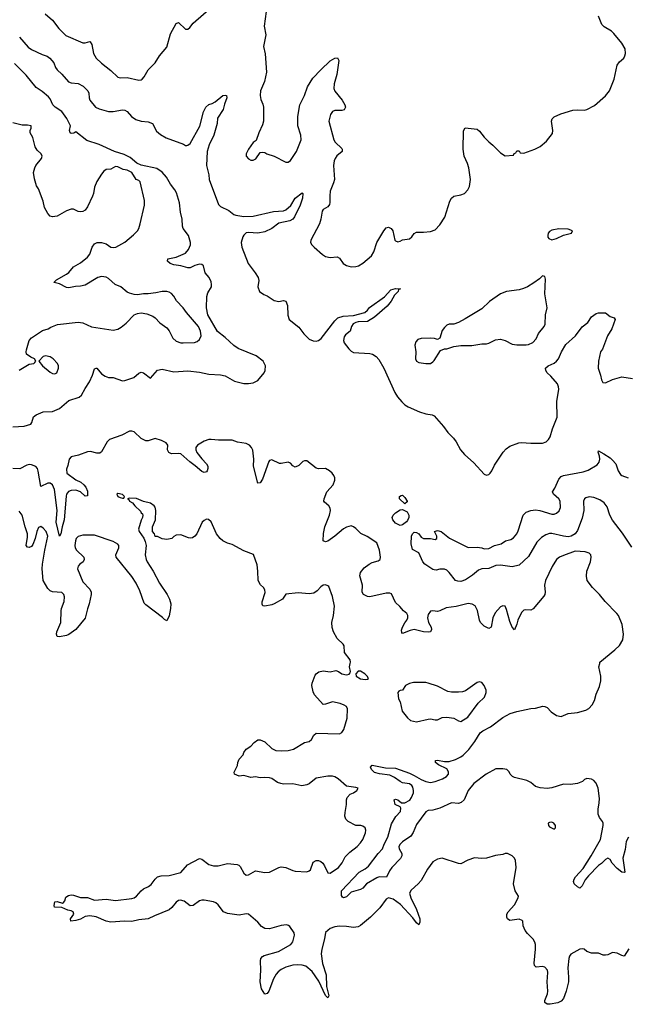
# Model space of a CAD drawing. Header units: inches. Extents: x 2293880 to 2522759, y 823965 to 1006879.
# Tile 284 of 325: x 2474130 to 2479328, y 867076 to 875520. Entities that reach past the tile are written whole.
import ezdxf

# ---------------------------------------------------------------- set-up
doc = ezdxf.new("R2010")
doc.units = ezdxf.units.IN
doc.header["$MEASUREMENT"] = 0
doc.layers.add('C4876', color=7, linetype='Continuous')
doc.layers.add('C4877', color=7, linetype='Continuous')

msp = doc.modelspace()

# ---------------------------------------------------------------- linework, layer by layer
at = {"layer": 'C4876', "color": 5}
for points, elevation in [([(2479348.8, 867551.2), (2479310, 867489.3), (2479290, 867494), (2479250, 867514), (2479210, 867522), (2479170, 867502), (2479150, 867497.2), (2479130, 867499), (2479090, 867515.3), (2479030, 867514), (2478989.3, 867529.3), (2478966, 867550), (2478952.9, 867552.9), (2478930, 867549), (2478854.1, 867505.9), (2478842, 867490), (2478834.6, 867470), (2478828.3, 867390), (2478834.5, 867310), (2478832.7, 867270), (2478812.3, 867190), (2478790, 867127), (2478770, 867104.7), (2478740.7, 867090), (2478676.3, 867076.3), (2478650, 867076.9), (2478631.7, 867091.7), (2478631.4, 867110), (2478653.8, 867166.2), (2478656.8, 867190), (2478650.7, 867270), (2478656.2, 867350), (2478652.7, 867370), (2478630, 867395.4), (2478610, 867399.7), (2478555.1, 867395.1), (2478542.9, 867410), (2478539.7, 867430), (2478551.5, 867550), (2478549.8, 867590), (2478543.9, 867610), (2478530, 867634.7), (2478482.6, 867682.6), (2478462.6, 867710), (2478445.1, 867750), (2478440.7, 867790), (2478436.4, 867796.4), (2478410, 867806.3), (2478330, 867796.2), (2478310, 867809.3), (2478303.5, 867823.5), (2478304.4, 867850), (2478316, 867870), (2478369.8, 867930), (2478402.4, 867990), (2478403.2, 868003.2), (2478377, 868050), (2478362, 868110), (2478385.1, 868250), (2478379.3, 868310), (2478369.5, 868329.5), (2478349.5, 868349.5), (2478310, 868369.3), (2478290, 868369.3), (2478270, 868362), (2478206.6, 868353.4), (2478130, 868329.6), (2478090, 868327), (2478028.1, 868331.9), (2477970, 868312), (2477910, 868282), (2477890, 868284.4), (2477750, 868329.7), (2477710, 868322), (2477670, 868297.6), (2477623.4, 868236.6), (2477570, 868139.3), (2477544.9, 868110), (2477483.6, 868056.4), (2477470.3, 868030), (2477481.8, 867990), (2477530.7, 867890.7), (2477560.2, 867810), (2477560.3, 867779.7), (2477550, 867758), (2477530, 867775.6), (2477498.7, 867818.7), (2477393, 867933), (2477330, 867979), (2477291.9, 867988.1), (2477270, 867978.4), (2477215.4, 867904.6), (2477137.4, 867822.6), (2477050, 867751.1), (2477030, 867740.4), (2476990, 867735.1), (2476930, 867744.2), (2476870, 867745.6), (2476830, 867740.5), (2476790, 867727.6), (2476749.3, 867690.7), (2476742, 867638), (2476718.2, 867550), (2476712.9, 867510), (2476725.5, 867425.5), (2476755.6, 867330), (2476758.4, 867230), (2476779.5, 867150), (2476770, 867132.7), (2476750, 867152), (2476693.7, 867273.7), (2476636.5, 867356.5), (2476582.5, 867402.5), (2476550, 867412.4), (2476510, 867414.8), (2476470, 867411.7), (2476410, 867393.5), (2476370, 867375.3), (2476344.4, 867355.6), (2476326.4, 867333.6), (2476305.5, 867294.5), (2476264.2, 867190), (2476250, 867169.6), (2476230, 867162), (2476203.1, 867210), (2476189.8, 867269.8), (2476196.8, 867370), (2476192.9, 867450), (2476197.2, 867470), (2476210, 867487), (2476224.1, 867495.9), (2476347, 867530), (2476452.2, 867587.8), (2476470, 867611), (2476485.1, 867670), (2476481.6, 867690), (2476444.2, 867744.2), (2476433.2, 867753.2), (2476417.4, 867757.4), (2476370, 867752.2), (2476270, 867723.2), (2476230, 867726), (2476203.4, 867743.4), (2476170, 867780.4), (2476090, 867849.3), (2476070, 867851), (2476010, 867840.9), (2475910, 867853.8), (2475877.7, 867870), (2475829.7, 867930), (2475810, 867947.4), (2475790, 867955.2), (2475710, 867970.5), (2475689.6, 867970.4), (2475670, 867964.5), (2475615.9, 867924.1), (2475590, 867920.5), (2475540.5, 867960.5), (2475506.8, 867970), (2475490, 867965.8), (2475470, 867952.8), (2475432.7, 867907.3), (2475410, 867887.3), (2475284.2, 867835.8), (2475232, 867808), (2475150, 867800.7), (2475090, 867785), (2475029.3, 867790.7), (2474910, 867779.4), (2474870, 867790.7), (2474786.1, 867826.1), (2474730, 867834.5), (2474690, 867828.5), (2474650, 867806.2), (2474610, 867794), (2474568.7, 867790), (2474565.2, 867810), (2474594.5, 867850), (2474588.7, 867870), (2474570, 867879.3), (2474543.2, 867883.2), (2474490, 867906), (2474429.1, 867909.1), (2474424.7, 867924.7), (2474430, 867954), (2474450, 867958), (2474495.3, 867944.7), (2474506, 867950), (2474516.4, 867963.6), (2474525.6, 867994.4), (2474549.3, 868010.7), (2474570, 868014.8), (2474590, 868013.4), (2474650, 867992.4), (2474710, 867991.7), (2474770.3, 867970.3), (2474870, 867978), (2474950, 867966.5), (2475090, 867982.6), (2475110.5, 867989.5), (2475130, 868002.8), (2475169.7, 868050), (2475190, 868066.3), (2475233.4, 868086.6), (2475256.5, 868103.5), (2475290, 868150.4), (2475310, 868168.7), (2475343, 868177), (2475410, 868180.7), (2475510, 868206.9), (2475568.7, 868271.3), (2475670, 868326), (2475690, 868320.3), (2475750, 868275.4), (2475790, 868263), (2475830, 868263.7), (2475910, 868282.7), (2475994.7, 868274.7), (2476009.1, 868269.1), (2476018.9, 868258.9), (2476050, 868200.4), (2476070, 868184.6), (2476090, 868186), (2476150, 868219.6), (2476230, 868205.7), (2476270, 868210.3), (2476349.8, 868250.2), (2476370, 868256), (2476410, 868250.3), (2476470, 868223.1), (2476490, 868218.9), (2476590, 868213), (2476610, 868220.5), (2476620.9, 868230), (2476645.7, 868294.3), (2476670, 868308.5), (2476690, 868308.8), (2476710, 868301.3), (2476726.9, 868286.9), (2476743, 868263), (2476770, 868203), (2476790, 868200.5), (2476862, 868250), (2476894, 868290), (2476919.5, 868340.5), (2476959.5, 868380.5), (2477022, 868430), (2477050, 868462), (2477069.7, 868490.3), (2477093.7, 868546.3), (2477096.8, 868570), (2477089.7, 868590), (2477070, 868604.8), (2477052.7, 868610), (2477010, 868610.4), (2476945.2, 868645.1), (2476925.4, 868665.3), (2476917.1, 868690), (2476918.1, 868721.9), (2476929.9, 868789.9), (2476929.2, 868830), (2476936.3, 868850), (2476962.2, 868877.8), (2476990.7, 868890), (2477018.5, 868910), (2477029.2, 868930), (2477010, 868936.4), (2476930, 868945.6), (2476858.4, 869010), (2476830, 869026), (2476810, 869031.6), (2476770, 869032.8), (2476670, 869016.9), (2476610, 868968.3), (2476590, 868958.3), (2476548.6, 868948.6), (2476470, 868966), (2476390, 868964.8), (2476368.4, 868968.4), (2476339.3, 868979.3), (2476290, 869011.5), (2476270, 869017), (2476230, 869021.2), (2476190, 869019), (2476150, 869028), (2476110, 869022), (2476050, 869039), (2476010, 869034), (2475970, 869049), (2475966.8, 869066.8), (2475995.8, 869124.2), (2475999.1, 869150), (2476010, 869178.4), (2476043.8, 869216.2), (2476050, 869234.8), (2476070, 869262.8), (2476110, 869291), (2476138.7, 869321.3), (2476170, 869343.8), (2476190, 869343.7), (2476230, 869327.4), (2476290, 869270.4), (2476326.3, 869253.7), (2476370, 869248.5), (2476430, 869252.2), (2476476.4, 869263.6), (2476570, 869322.4), (2476610, 869330.4), (2476630, 869347.7), (2476650, 869384), (2476670, 869401.6), (2476870, 869394.8), (2476890, 869407.3), (2476907.5, 869432.5), (2476935.1, 869530), (2476939.5, 869610), (2476930, 869629), (2476910, 869642), (2476874.9, 869654.9), (2476810.5, 869669.5), (2476750, 869649), (2476730, 869648), (2476655.1, 869730), (2476645.4, 869754.6), (2476634, 869810), (2476635.1, 869830), (2476662, 869898), (2476669.5, 869910.5), (2476694, 869926), (2476730, 869936.3), (2476790, 869928), (2476838, 869938), (2476862, 869930), (2476890.9, 869910.9), (2476930, 869901), (2476953.6, 869906.4), (2476962, 869918), (2476964, 869930), (2476957.2, 869970), (2476962.3, 870000)], 80), ([(2479346, 868510), (2479327.3, 868472.7), (2479317.5, 868402.5), (2479299.1, 868330), (2479314.8, 868210), (2479310, 868206), (2479290, 868209.7), (2479250, 868239.7), (2479206.5, 868286.5), (2479190, 868319.5), (2479170, 868330.9), (2479150, 868317.4), (2479116.7, 868283.3), (2479090, 868265.4), (2479003.4, 868176.7), (2478976.7, 868143.3), (2478950, 868092.7), (2478930, 868073.2), (2478910, 868082.7), (2478881.2, 868110), (2478877, 868130), (2478883, 868150), (2478893.7, 868170), (2478959.8, 868240.2), (2479028.4, 868350), (2479106.9, 868490), (2479129.3, 868610), (2479129.3, 868630), (2479124.1, 868644.1), (2479098.3, 868678.3), (2479088.1, 868708.1), (2479086, 868750), (2479096.9, 868803.1), (2479097.4, 868842.6), (2479087.1, 868930), (2479070, 868973.6), (2479050, 868996.9), (2479030, 869007.6), (2478990, 869012.3), (2478970, 869004), (2478952.7, 868987.3), (2478909.3, 868969.3), (2478850, 868961.2), (2478790, 868965.2), (2478690, 868931.6), (2478650, 868927.8), (2478590, 868931.5), (2478550, 868945.1), (2478510, 868977.6), (2478475.8, 868995.8), (2478370, 869021.3), (2478352.7, 869030), (2478332.7, 869050), (2478325.2, 869070), (2478304, 869090), (2478270, 869096.4), (2478210, 869094.8), (2478127.1, 869050), (2478023.2, 868970), (2477974, 868910), (2477938, 868830), (2477912.5, 868807.5), (2477890, 868799.6), (2477830, 868803.5), (2477730, 868757.5), (2477670, 868741.7), (2477630, 868739.1), (2477610, 868726.6), (2477530, 868618.9), (2477501.1, 868550), (2477482.1, 868517.9), (2477411.7, 868470), (2477390, 868449.6), (2477379.7, 868430), (2477381.8, 868410), (2477404.4, 868370), (2477405.2, 868350), (2477393.2, 868326.8), (2477318.5, 868250), (2477298.7, 868221.3), (2477272.7, 868167.3), (2477211.3, 868168.7), (2477190, 868161.1), (2477102.6, 868110), (2477070, 868071.5), (2477050, 868061.6), (2476970, 868039.3), (2476930, 867997.2), (2476906, 867990), (2476895.3, 867995.3), (2476888.7, 868010), (2476888.7, 868050), (2477039.7, 868210), (2477090, 868239.1), (2477118.1, 868261.9), (2477202, 868370), (2477240.2, 868410), (2477254.6, 868450), (2477284.7, 868510), (2477317.1, 868622.9), (2477352.7, 868687.3), (2477394.3, 868730), (2477396.9, 868756.9), (2477390, 868769), (2477348.8, 868788.9), (2477338, 868830), (2477350, 868834.8), (2477369.3, 868830.7), (2477403, 868803), (2477430, 868802.6), (2477471.9, 868828.1), (2477487.3, 868850), (2477503.9, 868890), (2477505.2, 868910), (2477497.6, 868937.6), (2477490, 868952.4), (2477470, 868967.7), (2477410, 868976.7), (2477390, 868986), (2477342.2, 869022.2), (2477301, 869041), (2477212.9, 869052.9), (2477170, 869063.6), (2477144.2, 869090), (2477137, 869110), (2477150, 869127.3), (2477264.7, 869104.7), (2477350, 869102), (2477470, 869057.9), (2477510, 869039.8), (2477570, 869003), (2477610, 868986.3), (2477650, 868979.2), (2477690, 868986.3), (2477753.5, 869010), (2477787.8, 869030), (2477803.4, 869050), (2477805, 869070), (2477790, 869096.8), (2477719.2, 869130), (2477694.7, 869150), (2477692.7, 869167.3), (2477709.2, 869170.8), (2477770, 869158), (2477810, 869159.2), (2477864.9, 869175.1), (2477910, 869199), (2477930, 869213.1), (2477978, 869262), (2478030.7, 869330), (2478076.9, 869403.1), (2478099.4, 869420.6), (2478163.7, 869456.3), (2478270, 869537.1), (2478334, 869570), (2478390, 869588.2), (2478510, 869612.4), (2478550, 869616.4), (2478612, 869632), (2478630.3, 869630.3), (2478650, 869620.7), (2478685.5, 869585.5), (2478730, 869553), (2478770, 869544.4), (2478830, 869570.4), (2478910, 869578), (2478982.6, 869597.4), (2479008.5, 869611.6), (2479036, 869644), (2479057.2, 869682.8), (2479070, 869736), (2479097.8, 869802.2), (2479111.3, 869850), (2479111.3, 869890), (2479093.6, 869970), (2479100.6, 870000)], 60)]:
    msp.add_lwpolyline(points, dxfattribs=dict(at, elevation=elevation))
at = {"layer": 'C4876', "color": 5, "elevation": 80}
for points in [[(2477030, 869934), (2477011.3, 869910), (2477012, 869890), (2477050, 869866.8), (2477090, 869861), (2477110, 869864.7), (2477118, 869870), (2477108, 869890), (2477088, 869910), (2477050, 869933.2)], [(2478070, 869840.7), (2478050, 869836.9), (2477950, 869764.5), (2477925.5, 869754.5), (2477890, 869752.6), (2477830, 869754), (2477799.4, 869759.4), (2477710, 869803.6), (2477630, 869831.1), (2477610, 869835.1), (2477505.1, 869834.9), (2477471.7, 869828.3), (2477436, 869810), (2477411, 869770), (2477390, 869768.7), (2477378, 869762), (2477371.3, 869750), (2477376.8, 869696.8), (2477390.5, 869670), (2477407.7, 869590), (2477452.1, 869532.1), (2477478.8, 869510), (2477530, 869497.6), (2477630, 869522.4), (2477650, 869524.4), (2477690, 869515.5), (2477710, 869516.3), (2477750, 869536.3), (2477790, 869538.8), (2477850, 869530.8), (2477890, 869506), (2477910, 869501), (2477970, 869539.3), (2478060.3, 869659.7), (2478113.3, 869710), (2478128.3, 869750), (2478126.6, 869770), (2478110, 869809.2), (2478090, 869835.1)], [(2478690, 868637.2), (2478670, 868636), (2478658, 868630), (2478661, 868610), (2478670, 868598), (2478710, 868578), (2478722, 868590), (2478722, 868610), (2478708, 868630)]]:
    msp.add_lwpolyline(points, close=True, dxfattribs=at)
at = {"layer": 'C4877', "color": 5}
for points, elevation in [([(2474348.4, 875570), (2474410, 875516.9), (2474464.8, 875444.8), (2474524.6, 875384.6), (2474670, 875322.4), (2474690, 875321.5), (2474730, 875332.7), (2474734.8, 875330), (2474747.2, 875307.2), (2474762.6, 875230), (2474786.4, 875190), (2474830, 875146), (2474910, 875084.4), (2474970, 875026), (2474990, 875021.3), (2475050, 875023), (2475150, 875000.3), (2475170, 875003.7), (2475179.5, 875010), (2475197.6, 875030), (2475229.6, 875090), (2475291.1, 875148.9), (2475326.6, 875210), (2475390, 875284), (2475420.9, 875399.1), (2475470, 875486), (2475490, 875496), (2475550, 875438.8), (2475570, 875438.8), (2475587.2, 875452.8), (2475616, 875490), (2475770, 875624.9)], 80), ([(2476242.2, 875590), (2476225.1, 875465.1), (2476239.3, 875390), (2476220.3, 875290), (2476234.2, 875225.8), (2476245.3, 875070), (2476228.1, 874990), (2476194.9, 874910), (2476192, 874870), (2476195.8, 874835.8), (2476214.7, 874794.7), (2476220.4, 874770), (2476218, 874650), (2476210, 874619), (2476178.8, 874550), (2476156, 874484), (2476130, 874466), (2476090, 874408.7), (2476070.8, 874370), (2476070.8, 874350), (2476090, 874326.8), (2476110, 874314.8), (2476130, 874314.8), (2476154.8, 874325.2), (2476190, 874382), (2476210, 874384.7), (2476230, 874381), (2476248.3, 874368.3), (2476310, 874348.2), (2476410, 874298), (2476430, 874298), (2476450, 874311), (2476502.6, 874390), (2476541.2, 874490), (2476539.8, 874530), (2476512.3, 874610), (2476514.5, 874690), (2476529.9, 874790.1), (2476571.6, 874868.3), (2476597, 874943), (2476640.9, 875019.1), (2476709.9, 875090.1), (2476790, 875165.5), (2476830, 875188.5), (2476853.2, 875193.2), (2476865.5, 875170), (2476848, 875050), (2476825.6, 874970), (2476821.2, 874930), (2476830, 874907), (2476893.4, 874830), (2476915.6, 874790), (2476921.3, 874770), (2476910, 874746), (2476890, 874741.1), (2476830, 874741.5), (2476810, 874732.4), (2476792.9, 874707.2), (2476779.7, 874650), (2476821.8, 874490), (2476833.1, 874470), (2476890, 874416.3), (2476894.4, 874410), (2476892.2, 874390), (2476848.8, 874351.1), (2476832.2, 874330), (2476823.5, 874310), (2476819, 874270), (2476827.1, 874150), (2476820, 874120), (2476790.2, 874049.8), (2476786.3, 874010), (2476788.3, 873951.7), (2476784.2, 873935.8), (2476770, 873915.4), (2476730, 873892.4), (2476721.3, 873878.7), (2476710.9, 873809.1), (2476700.2, 873770), (2476624.9, 873630), (2476623, 873610), (2476633.4, 873590), (2476653, 873570), (2476725.1, 873505.1), (2476750, 873490.3), (2476790, 873479.5), (2476850, 873484.9), (2476870, 873474.8), (2476900.7, 873430), (2476930, 873410.4), (2476970, 873400.3), (2477010, 873403.7), (2477033.2, 873410), (2477070, 873430.4), (2477145.2, 873494.8), (2477164.5, 873530), (2477191.7, 873610), (2477250, 873710.4), (2477270, 873734), (2477290, 873741.3), (2477312.7, 873730), (2477327.8, 873707.8), (2477345.7, 873630), (2477350, 873623), (2477370, 873614.9), (2477390, 873619.1), (2477411.2, 873631.1), (2477470, 873641), (2477490, 873658), (2477510, 873686), (2477530, 873697.3), (2477590, 873696.3), (2477650, 873703), (2477690, 873718.8), (2477730, 873761), (2477773.1, 873826.9), (2477815.6, 873964.4), (2477829.6, 873990.4), (2477850, 874004.9), (2477910, 874017.3), (2477942, 874030), (2477970, 874061), (2477983.7, 874090), (2477992, 874150), (2477978, 874250), (2477967.2, 874287.2), (2477939.3, 874350), (2477929.4, 874410), (2477933.2, 874566.8), (2477948.7, 874591.3), (2478050, 874582), (2478070, 874564.7), (2478110, 874511.3), (2478150, 874471), (2478184.5, 874444.5), (2478250, 874378), (2478290, 874352), (2478362, 874358), (2478367.3, 874372.7), (2478382, 874378), (2478390, 874394), (2478410, 874394), (2478418, 874378), (2478450, 874374), (2478546, 874410), (2478589.1, 874430.9), (2478643.2, 874476.8), (2478696.6, 874543.4), (2478699.5, 874570), (2478686, 874650), (2478694, 874670), (2478710, 874686), (2478766.8, 874713.2), (2478870, 874744), (2478910, 874747.7), (2478970, 874742.4), (2478991.2, 874748.9), (2479056.6, 874783.4), (2479150, 874867.3), (2479184.5, 874910), (2479225.1, 875010), (2479249.6, 875130), (2479270, 875159.1), (2479306, 875190), (2479317, 875210), (2479322.9, 875230), (2479318, 875270), (2479290, 875319.6), (2479222.2, 875402.2), (2479201.4, 875421.4), (2479137.4, 875457.4), (2479119.4, 875479.4), (2479089.6, 875550)], 80), ([(2474128.5, 875368.5), (2474203.6, 875283.6), (2474230, 875264.6), (2474321.3, 875221.3), (2474366.5, 875206.5), (2474388, 875190), (2474421.6, 875150), (2474437.1, 875110), (2474450.4, 875090), (2474490, 875053.4), (2474546.6, 874986.6), (2474570, 874979), (2474630, 874972.2), (2474674.9, 874950), (2474713, 874910), (2474721.6, 874890), (2474724.4, 874850), (2474730.4, 874830), (2474780.4, 874770), (2474810, 874754.3), (2474890, 874732.2), (2474930, 874732.2), (2475010, 874746), (2475030, 874743.8), (2475050, 874733), (2475089.3, 874689.3), (2475124.2, 874664.2), (2475170, 874648.2), (2475230, 874642.6), (2475266.8, 874630), (2475303.4, 874563.4), (2475335.6, 874535.6), (2475385.1, 874505.1), (2475532.5, 874452.5), (2475550, 874441), (2475562, 874442), (2475570, 874442.8), (2475590, 874457.3), (2475672.6, 874607.4), (2475703.7, 874730), (2475724.5, 874770), (2475750, 874791.1), (2475779, 874801), (2475804.2, 874815.8), (2475870, 874870.5), (2475890, 874873.4), (2475902, 874870), (2475906, 874850), (2475884.6, 874795.4), (2475874.7, 874750), (2475824.7, 874675.3), (2475822.2, 874630), (2475794.1, 874530), (2475754.3, 874445.7), (2475736.1, 874390), (2475731.9, 874270), (2475750.2, 874190.2), (2475753.4, 874150), (2475833.8, 873933.8), (2475850, 873917.1), (2475923.4, 873883.4), (2475966, 873850), (2475982.6, 873842.6), (2476050, 873832.2), (2476130, 873834.2), (2476305.2, 873874.8), (2476390, 873879.7), (2476410, 873887.8), (2476454.6, 873925.4), (2476490, 873990.2), (2476550, 874035.5), (2476556.3, 874030), (2476552.2, 873990), (2476533.8, 873930), (2476484.9, 873830), (2476470, 873809.7), (2476444.1, 873795.9), (2476350, 873774.6), (2476290, 873729.8), (2476230, 873701.5), (2476170, 873689.3), (2476090, 873693.9), (2476070, 873691.1), (2476050, 873671.8), (2476042.9, 873657.1), (2476029, 873610), (2476032.1, 873570), (2476089, 873429), (2476148.7, 873350), (2476172.7, 873310), (2476178, 873282), (2476171, 873230), (2476186, 873190), (2476222.5, 873162.5), (2476250, 873150.8), (2476310.7, 873110.7), (2476350, 873104), (2476390, 873110.6), (2476410, 873106), (2476423.7, 873070), (2476426.4, 872986.4), (2476439.3, 872950), (2476523.4, 872883.4), (2476565.1, 872825.1), (2476610, 872780.7), (2476645.2, 872765.2), (2476670, 872762), (2476690, 872767.7), (2476714.3, 872785.7), (2476830, 872937.6), (2476857.5, 872962.5), (2476902.7, 872977.3), (2476990, 872983.5), (2477087, 873010), (2477110, 873028.9), (2477128.2, 873051.8), (2477255.6, 873144.4), (2477310, 873202), (2477350, 873213.1), (2477392.7, 873212.7), (2477375.3, 873204.7), (2477373, 873190), (2477341.6, 873158.4), (2477313, 873107), (2477278, 873062), (2477169.1, 872970), (2477110, 872931.9), (2477030, 872927.8), (2477010, 872923.2), (2476988.6, 872911.4), (2476972.1, 872890), (2476961.1, 872850), (2476922.9, 872817.1), (2476910, 872799.7), (2476904.6, 872770), (2476911.1, 872750), (2476950, 872698.3), (2476970, 872677.4), (2476990, 872665.7), (2477130, 872656.9), (2477154, 872650), (2477185.5, 872630), (2477206.4, 872606.4), (2477250, 872532.7), (2477343.9, 872323.9), (2477366.9, 872286.9), (2477403.4, 872243.4), (2477430, 872216.5), (2477459, 872199), (2477557.5, 872157.5), (2477610, 872140.8), (2477666, 872130), (2477681.7, 872121.7), (2477763.1, 872030), (2477799.6, 871979.6), (2477848, 871930), (2477870, 871900.7), (2477908.7, 871830), (2477941.1, 871790), (2478020.5, 871720.5), (2478110, 871623.8), (2478130, 871614.9), (2478150, 871619.3), (2478160.7, 871630), (2478175.8, 871650), (2478199.8, 871700.2), (2478273.3, 871810), (2478299.3, 871840.7), (2478330, 871863.6), (2478408.8, 871891.2), (2478430, 871894), (2478510, 871887.6), (2478610, 871887.2), (2478640.7, 871899.3), (2478661.6, 871918.4), (2478676.6, 871943.4), (2478696.5, 872010), (2478735.8, 872110), (2478734.4, 872245.6), (2478748.9, 872350), (2478747.8, 872370), (2478737.9, 872397.9), (2478683.1, 872463.1), (2478649.5, 872490), (2478639.3, 872510), (2478637.2, 872530), (2478659, 872550), (2478710, 872574.9), (2478730, 872590.5), (2478747.2, 872612.8), (2478773, 872670), (2478810, 872734.9), (2478892.6, 872807.4), (2478950, 872886.8), (2478997.5, 872922.5), (2479030, 872971.3), (2479070, 873001), (2479090, 873006.8), (2479150, 873006), (2479190, 872974), (2479224, 872964), (2479232.4, 872950), (2479203.7, 872870), (2479168.4, 872810), (2479124.4, 872695.6), (2479108, 872670), (2479088.8, 872591.2), (2479088.2, 872530), (2479108, 872470), (2479114.8, 872430), (2479128, 872408), (2479150, 872406.8), (2479210, 872434.8), (2479290, 872456.3), (2479382.8, 872442.8)], 60), ([(2474070, 872027.3), (2474166.9, 872033.1), (2474224, 872050), (2474233.3, 872066.7), (2474246.9, 872113.1), (2474270, 872130.7), (2474330, 872158), (2474410, 872160.5), (2474470, 872186.7), (2474550, 872254.5), (2474638.3, 872281.7), (2474659.2, 872300.8), (2474690, 872357.4), (2474727.2, 872412.8), (2474753, 872470), (2474770, 872524.7), (2474786, 872530), (2474790.3, 872530.3), (2474830, 872484), (2474861.7, 872461.7), (2474890, 872452.7), (2474930, 872450.4), (2475010, 872423.1), (2475030, 872424.9), (2475108.6, 872451.5), (2475150, 872488.2), (2475170, 872496.4), (2475190, 872490.5), (2475250, 872446), (2475310, 872514.8), (2475350, 872522), (2475450, 872499.5), (2475571.4, 872508.6), (2475670, 872497.3), (2475750, 872478.9), (2475850, 872474), (2475890, 872464.9), (2475970, 872419.6), (2476050, 872399), (2476090, 872399.1), (2476130, 872406), (2476170, 872424.7), (2476224.6, 872490), (2476234.4, 872510), (2476235.4, 872550), (2476215.2, 872590), (2476156.5, 872636.5), (2476001.2, 872701.2), (2475964.5, 872724.5), (2475890, 872793.7), (2475825.5, 872845.5), (2475741.3, 872990), (2475729.9, 873049.9), (2475733.6, 873146.4), (2475742.7, 873177.3), (2475772.5, 873230), (2475774.4, 873250), (2475770, 873272.7), (2475752.4, 873310), (2475720.7, 873350), (2475705.2, 873410), (2475690, 873420.9), (2475670, 873422.4), (2475630, 873412), (2475590, 873392.1), (2475570, 873390.9), (2475510, 873409.8), (2475450, 873418), (2475419.6, 873430), (2475397, 873450), (2475399, 873470), (2475470, 873483.5), (2475550, 873516.5), (2475577.6, 873550), (2475592.8, 873590), (2475594.7, 873610), (2475576, 873670), (2475529.8, 873730), (2475524.6, 873750), (2475523.2, 873810), (2475507.3, 873870), (2475499.9, 873950), (2475474.1, 874034.1), (2475460.1, 874060.1), (2475421.8, 874110), (2475388.1, 874170), (2475350.9, 874210.9), (2475304.2, 874244.2), (2475170, 874271.6), (2475134, 874290), (2475076.5, 874336.5), (2475024.4, 874364.4), (2474943.1, 874390), (2474810.4, 874450.4), (2474703.8, 874483.7), (2474610, 874559), (2474593.3, 874546.7), (2474570, 874542.9), (2474562.9, 874550), (2474556.9, 874570), (2474565.4, 874610), (2474533.6, 874673.6), (2474491.4, 874731.4), (2474435.1, 874770), (2474414.8, 874790), (2474390, 874840.9), (2474377.1, 874857.2), (2474322.5, 874902.5), (2474270, 874936.8), (2474184.4, 875044.4), (2474084.9, 875144.9)], 60), ([(2474126.2, 872513.8), (2474210, 872566), (2474250, 872572), (2474260.4, 872579.6), (2474268, 872590), (2474258, 872610), (2474224.7, 872624.7), (2474189.2, 872650), (2474186, 872670), (2474189.4, 872689.4), (2474211.2, 872770), (2474230, 872791.8), (2474325.2, 872854.8), (2474373.2, 872870), (2474396.3, 872883.7), (2474454.2, 872905.8), (2474630, 872926.7), (2474670, 872919.3), (2474746.4, 872886.4), (2474930, 872857), (2474970, 872867), (2474998.2, 872881.8), (2475041.4, 872918.6), (2475110, 872987.7), (2475138.6, 873001.4), (2475170, 873005.5), (2475218.4, 872998.4), (2475270, 872976.3), (2475290, 872962.8), (2475330, 872918.8), (2475390, 872876), (2475410.4, 872850.4), (2475442, 872790), (2475470, 872762), (2475510, 872748), (2475530, 872747.3), (2475629.1, 872750.9), (2475650, 872761), (2475670, 872778), (2475683.7, 872810), (2475679.7, 872850), (2475663.5, 872890), (2475558.4, 873010), (2475529.6, 873050), (2475473.3, 873110), (2475449.5, 873150), (2475430, 873172), (2475410, 873183.7), (2475390, 873189.3), (2475350.9, 873189.1), (2475296.4, 873176.4), (2475230, 873168.7), (2475190, 873168.7), (2475138.8, 873161.2), (2475110, 873164), (2475070, 873174), (2475050, 873184), (2474995.3, 873230), (2474949, 873250), (2474890, 873300.5), (2474870, 873310.8), (2474830, 873317.2), (2474800.5, 873310), (2474690, 873244.4), (2474650, 873234.5), (2474607.6, 873232.4), (2474550, 873221.3), (2474530, 873223.6), (2474470, 873255.1), (2474425.6, 873265.6), (2474424, 873270), (2474445.2, 873290), (2474530, 873336.4), (2474550, 873353), (2474590, 873399.5), (2474650, 873434.9), (2474710, 873482.4), (2474731.2, 873510), (2474750.8, 873569.2), (2474770, 873596.4), (2474792.4, 873607.6), (2474830, 873607.9), (2474870, 873597.8), (2474910, 873570.3), (2474930, 873566.5), (2474953.2, 873570), (2475030, 873612), (2475106.3, 873673.7), (2475139.6, 873710), (2475151.6, 873730), (2475163.6, 873770), (2475199.3, 873930), (2475199.3, 873970), (2475162, 874130), (2475150, 874142), (2475128, 874150), (2475091.8, 874210), (2475050, 874229.3), (2475015.9, 874235.9), (2474970, 874258), (2474950, 874261.2), (2474910, 874239), (2474870, 874234), (2474850, 874219.3), (2474830, 874196), (2474790, 874132.3), (2474770, 874084), (2474763.2, 874030), (2474754.8, 874005.2), (2474710, 873914.5), (2474690, 873886), (2474670, 873875.1), (2474650, 873871.6), (2474630, 873875.6), (2474590, 873893.6), (2474570, 873895.6), (2474530, 873879.6), (2474450, 873834), (2474410, 873829.7), (2474390, 873835.8), (2474370, 873858), (2474343.7, 873910), (2474330, 873962.7), (2474290, 874069), (2474274, 874094), (2474255.5, 874155.5), (2474249.3, 874210), (2474259.3, 874250), (2474269.4, 874270), (2474318, 874330), (2474323.7, 874350), (2474315.1, 874370), (2474280.5, 874400.5), (2474261.2, 874430), (2474242, 874510), (2474219, 874550), (2474219, 874570), (2474228.7, 874590), (2474228, 874610), (2474195.9, 874615.9), (2474150, 874615.6), (2474070, 874636.2)], 80), ([(2479100.6, 870000), (2479102.9, 870010), (2479230, 870115.3), (2479270, 870154), (2479298.5, 870201.5), (2479304.5, 870250), (2479292.9, 870332.9), (2479261, 870410), (2479248.1, 870428.1), (2479148.1, 870530), (2479099.7, 870590), (2479038.4, 870650), (2478992.3, 870710), (2478987, 870747), (2478991.4, 870790), (2479020.5, 870870), (2479027.3, 870910), (2479023.7, 870930), (2479010, 870946), (2478976.9, 870956.9), (2478890, 870961.7), (2478790, 870925.1), (2478757.3, 870910), (2478730, 870889.4), (2478692.4, 870830), (2478636.5, 870710), (2478627.4, 870670), (2478633.4, 870610), (2478630.3, 870590), (2478622.9, 870577.2), (2478530, 870466.3), (2478510, 870457.4), (2478461.2, 870458.8), (2478450, 870455.1), (2478430, 870436.2), (2478398.8, 870370), (2478390, 870335.3), (2478370, 870288.7), (2478350, 870309), (2478330, 870358), (2478302, 870462), (2478290, 870489.4), (2478270, 870494.5), (2478250, 870483.6), (2478205.6, 870434.4), (2478184.9, 870390), (2478170.2, 870309.8), (2478150, 870298), (2478110, 870318.4), (2478079.6, 870350), (2478071.4, 870370), (2478053.8, 870453.8), (2478032, 870492), (2478008.1, 870508.1), (2477972.2, 870512.2), (2477870, 870487.8), (2477785, 870475), (2477730, 870449.6), (2477710, 870445.6), (2477670, 870451.5), (2477650, 870446.6), (2477630, 870419), (2477624.2, 870390), (2477632.2, 870350), (2477656.4, 870310), (2477659.3, 870290), (2477650.3, 870269.7), (2477630, 870266.6), (2477590, 870269.7), (2477510, 870291.1), (2477477.3, 870282.7), (2477410, 870255.3), (2477404.5, 870264.5), (2477403.3, 870283.3), (2477409.5, 870309.5), (2477430, 870347.7), (2477447.6, 870370), (2477455.6, 870390), (2477456.9, 870410), (2477448, 870428), (2477419.3, 870450), (2477387.7, 870487.7), (2477350, 870522.7), (2477316.2, 870596.2), (2477302.7, 870602.7), (2477270, 870602.2), (2477130, 870569.3), (2477110, 870573.2), (2477075.3, 870590), (2477065.2, 870610), (2477067.6, 870670), (2477044.2, 870750), (2477050, 870778.8), (2477082.2, 870817.8), (2477125.1, 870850), (2477150, 870864.6), (2477200.5, 870879.5), (2477218, 870890), (2477220.5, 870910), (2477212.7, 870970), (2477190, 871034.3), (2477106.9, 871086.9), (2477053.8, 871113.8), (2477010, 871155.7), (2476990, 871170.7), (2476970, 871178.2), (2476930.7, 871169.2), (2476905.8, 871154.2), (2476830, 871089.8), (2476770, 871048.2), (2476750, 871042), (2476729.6, 871049.6), (2476734.2, 871114.2), (2476743.9, 871170), (2476786.2, 871270), (2476792.8, 871310), (2476789.8, 871329.8), (2476778.4, 871350), (2476741.2, 871381.1), (2476737.6, 871390), (2476739.7, 871410), (2476762, 871470), (2476815.4, 871530), (2476829.8, 871570), (2476829.8, 871590), (2476822.9, 871610), (2476808.8, 871630), (2476784.6, 871650), (2476750, 871669.9), (2476690, 871667.5), (2476670, 871674.4), (2476590, 871736.5), (2476570, 871736.4), (2476557.1, 871730), (2476522.3, 871697.7), (2476490, 871683.5), (2476470, 871694.7), (2476450, 871716.4), (2476430, 871725.3), (2476370, 871713.5), (2476355.2, 871715.2), (2476290, 871746.3), (2476270, 871738.7), (2476263.6, 871730), (2476210, 871580.7), (2476190, 871547), (2476170, 871545.2), (2476133.3, 871690), (2476136.7, 871750), (2476128.1, 871828.1), (2476117.5, 871850), (2476099.8, 871870), (2476070, 871884.1), (2475997.3, 871897.3), (2475950, 871914.1), (2475834.2, 871914.2), (2475770, 871920.2), (2475750, 871919.1), (2475710, 871904.2), (2475654, 871870), (2475639.1, 871850), (2475639.2, 871830), (2475649, 871809), (2475690, 871754), (2475731.9, 871710), (2475741.7, 871690), (2475743.1, 871670), (2475735.3, 871650), (2475730, 871643.6), (2475710, 871636.4), (2475690, 871644.2), (2475634.7, 871694.7), (2475587.9, 871727.9), (2475510, 871795.4), (2475490, 871801), (2475430, 871796.1), (2475406.9, 871806.9), (2475396.8, 871830), (2475399.1, 871870), (2475386.2, 871890), (2475344.2, 871910), (2475290, 871928.2), (2475232.2, 871907.8), (2475210, 871907.8), (2475170, 871929.6), (2475110, 871984), (2475090, 871990.5), (2475070, 871989.8), (2475003.7, 871956.3), (2474900, 871920), (2474880.2, 871899.8), (2474830, 871813.2), (2474816.4, 871803.6), (2474790, 871803.7), (2474736.1, 871816.1), (2474710, 871813.5), (2474634.3, 871785.7), (2474570.6, 871770), (2474552.4, 871750), (2474543, 871697), (2474530, 871666), (2474533.4, 871630), (2474610, 871574.4), (2474652.6, 871552.6), (2474678.9, 871530), (2474695.5, 871510), (2474710, 871478), (2474710, 871435.3), (2474690, 871434.7), (2474651.4, 871471.4), (2474610, 871486.5), (2474570, 871482.4), (2474547.6, 871472.4), (2474538.2, 871461.8), (2474530.2, 871450), (2474527.5, 871432.5), (2474512.1, 871230), (2474492.5, 871170), (2474481.3, 871110), (2474470, 871089.6), (2474441.3, 871210), (2474449.9, 871310.1), (2474428.8, 871490), (2474410, 871529.8), (2474390, 871545.5), (2474370, 871546.2), (2474310, 871516), (2474287.8, 871647.8), (2474281.5, 871670), (2474268.3, 871688.3), (2474230, 871702.9), (2474210, 871704.8), (2474190, 871700.3), (2474130, 871669.1), (2474070, 871670.8)], 60), ([(2479375.9, 870995.9), (2479296, 871116), (2479210, 871227.2), (2479187.2, 871270), (2479163.6, 871343.6), (2479137.8, 871377.8), (2479101.2, 871401.2), (2479050, 871423.4), (2479010, 871428), (2478980.6, 871419.4), (2478969.4, 871410.6), (2478962, 871390), (2478963.5, 871310), (2478950, 871245.1), (2478910, 871140.5), (2478890, 871111.2), (2478857.1, 871090), (2478830, 871084.6), (2478790, 871089.8), (2478690, 871114), (2478670, 871114), (2478638.2, 871101.8), (2478601.6, 871078.4), (2478561.7, 871038.3), (2478490, 870917.6), (2478410, 870842.9), (2478350, 870827.2), (2478250, 870841.7), (2478210, 870839.7), (2478150, 870813.6), (2478090, 870809.8), (2478061.3, 870798.7), (2478010, 870756.3), (2477950, 870717), (2477910, 870702.9), (2477883.6, 870703.6), (2477864, 870710), (2477810, 870778), (2477790, 870798), (2477770, 870808), (2477731.6, 870808.4), (2477699.8, 870800.2), (2477681.2, 870801.2), (2477670, 870804), (2477602, 870850), (2477584, 870870), (2477549.1, 870949.1), (2477496.4, 870976.4), (2477485.6, 871025.6), (2477488.8, 871091.1), (2477495.3, 871110), (2477510, 871124.7), (2477530, 871121), (2477550.6, 871110.6), (2477570, 871082), (2477590, 871071.3), (2477650, 871072), (2477690, 871062), (2477706, 871070), (2477706, 871090), (2477686, 871130), (2477710, 871138.8), (2477741, 871130), (2477813.3, 871073.3), (2477973.2, 870993.2), (2478050, 870996.2), (2478090.7, 870990), (2478110, 870982.3), (2478150, 870983.6), (2478199.6, 871010), (2478255.4, 871024.6), (2478294.5, 871050), (2478337.7, 871062.3), (2478362.9, 871077.2), (2478389.9, 871110.1), (2478402.6, 871137.4), (2478445, 871270), (2478470, 871296.5), (2478510, 871311.8), (2478550, 871315.2), (2478586.8, 871310), (2478690, 871279.8), (2478710, 871280.6), (2478730, 871288.2), (2478753.1, 871306.9), (2478764.4, 871335.6), (2478760.7, 871390), (2478751.3, 871411.3), (2478705.1, 871450), (2478696.3, 871470), (2478716.8, 871503.3), (2478750, 871579.1), (2478770, 871601.1), (2478789.3, 871610.7), (2478958.4, 871641.6), (2479002.2, 871657.7), (2479077.8, 871702.2), (2479096, 871724), (2479100.5, 871750), (2479098, 871778), (2479086, 871810), (2479090, 871822), (2479136.8, 871796.8), (2479190, 871762), (2479210, 871743.8), (2479237.6, 871710), (2479259.5, 871650), (2479279.6, 871619.6), (2479290, 871610.4), (2479344, 871590)], 40), ([(2476962.3, 870000), (2476964, 870010), (2476961.2, 870030), (2476912.1, 870092.1), (2476909.6, 870150), (2476903.3, 870163.3), (2476851.8, 870211.8), (2476819.2, 870270), (2476806.6, 870306.6), (2476805.3, 870350), (2476820.2, 870410), (2476827.1, 870490), (2476810, 870573.2), (2476777.7, 870657.7), (2476770, 870666), (2476750, 870672.3), (2476730, 870669.5), (2476710, 870656.2), (2476678, 870622), (2476650, 870602), (2476610, 870595.6), (2476515.6, 870604.4), (2476410, 870593.7), (2476381.6, 870550), (2476310, 870509.8), (2476290, 870500.5), (2476230, 870489.2), (2476213.6, 870493.6), (2476207.5, 870507.5), (2476207.9, 870527.9), (2476233.1, 870606.9), (2476232, 870630), (2476218.7, 870650), (2476192.4, 870672.4), (2476173.6, 870710), (2476171.4, 870791.4), (2476163.6, 870843.6), (2476132.1, 870932.1), (2476050, 870965.3), (2475950, 871019.8), (2475910, 871031.1), (2475870, 871051.5), (2475847.8, 871070), (2475815.8, 871110), (2475770, 871212.7), (2475747.5, 871232.5), (2475730, 871235.1), (2475710, 871225.2), (2475694.8, 871210), (2475647.3, 871110), (2475630.4, 871089.6), (2475610, 871076), (2475590, 871073.2), (2475576.5, 871076.5), (2475510, 871102), (2475470, 871098), (2475451.6, 871088.4), (2475434, 871070), (2475390, 871062), (2475350, 871068), (2475310, 871088), (2475290, 871088), (2475286, 871110), (2475268.7, 871130), (2475269, 871170), (2475293.2, 871230), (2475297.2, 871310), (2475290, 871338), (2475282, 871350), (2475250, 871372.7), (2475190, 871389), (2475130, 871412.7), (2475070, 871418), (2475054, 871410), (2475064.7, 871404.7), (2475072, 871390), (2475096.3, 871376.3), (2475116, 871350), (2475166, 871306), (2475171.6, 871291.6), (2475182, 871282), (2475184.7, 871270), (2475181, 871250), (2475170, 871228), (2475148.8, 871150), (2475152.7, 871130), (2475194.4, 871074.4), (2475205.7, 871045.7), (2475212.7, 871010), (2475206, 870930), (2475214.2, 870890), (2475222.6, 870870), (2475274, 870790), (2475326.5, 870686.5), (2475394.3, 870590), (2475414.9, 870550), (2475424.2, 870510), (2475422.3, 870470), (2475410, 870408.7), (2475394.8, 870370), (2475390, 870365.2), (2475370, 870377), (2475354.4, 870394.4), (2475210, 870502.4), (2475197.1, 870517.2), (2475160.6, 870620.6), (2475127.6, 870687.6), (2475090, 870743.5), (2474957.4, 870910), (2474954, 870930), (2474978.9, 870990), (2474978, 871010), (2474970, 871022), (2474930, 871045.1), (2474770, 871100.5), (2474670, 871100.5), (2474630, 871087.6), (2474614, 871070), (2474606.7, 871050), (2474601.7, 871010), (2474605.3, 870990), (2474617.1, 870970), (2474679.1, 870910), (2474682, 870890), (2474673.4, 870870), (2474644.9, 870850), (2474630, 870832.7), (2474626, 870810), (2474670, 870699.3), (2474730, 870635.5), (2474741.3, 870610), (2474742, 870590), (2474724.2, 870510), (2474710, 870469), (2474691.6, 870388.4), (2474610.4, 870290), (2474550, 870246.6), (2474530, 870238.7), (2474470, 870227.3), (2474450, 870229.2), (2474445.2, 870250), (2474449.3, 870269.3), (2474482, 870350), (2474484.7, 870450), (2474488.4, 870471.6), (2474511.3, 870530), (2474512.6, 870570), (2474507.3, 870590), (2474490, 870607.3), (2474410, 870614), (2474390, 870623), (2474370, 870641.6), (2474331, 870710), (2474323.5, 870810), (2474325.3, 870850), (2474343.9, 870970), (2474369.7, 871090), (2474355.6, 871130), (2474330, 871158.9), (2474310, 871173.3), (2474290, 871164.5), (2474275.6, 871130), (2474263.6, 871070), (2474241.4, 871018.6), (2474230, 871001.6), (2474210, 870993.3), (2474195.9, 870995.9), (2474185.7, 871010), (2474197.5, 871082.5), (2474196.2, 871110), (2474175.4, 871170), (2474151.7, 871271.7), (2474124.2, 871304.2)], 80)]:
    msp.add_lwpolyline(points, dxfattribs=dict(at, elevation=elevation))
for points, elevation in [([(2478750, 873725.2), (2478690, 873716), (2478670, 873704), (2478658.8, 873690), (2478654.8, 873670), (2478656, 873656), (2478663.5, 873643.5), (2478690, 873631), (2478730, 873642.8), (2478790, 873671.3), (2478858, 873690), (2478866, 873710), (2478830, 873722)], 80), ([(2478610, 873322), (2478583.8, 873296.2), (2478536.7, 873263.3), (2478482.8, 873230), (2478446.1, 873213.9), (2478410, 873204), (2478302, 873190), (2478250, 873169.4), (2478157.3, 873102.7), (2478090, 873039.3), (2477946.9, 872953.1), (2477890, 872922), (2477849.2, 872909.2), (2477810, 872909), (2477790, 872899), (2477770, 872881.2), (2477750, 872854), (2477730.8, 872789.2), (2477710, 872778), (2477685.6, 872785.6), (2477650, 872787.3), (2477570, 872785.1), (2477542.8, 872777.2), (2477523.8, 872756.2), (2477516.3, 872730), (2477523.8, 872670), (2477521.6, 872610), (2477530, 872591), (2477550, 872579.1), (2477610, 872570.7), (2477650, 872571), (2477670, 872586), (2477682, 872598), (2477736.4, 872683.6), (2477770, 872698), (2477790, 872698), (2477850, 872716), (2477910, 872724.7), (2478005.4, 872725.4), (2478090, 872738.8), (2478130, 872740.7), (2478150, 872744.9), (2478207.1, 872772.9), (2478250, 872778.7), (2478290, 872768.9), (2478350, 872737.4), (2478391.7, 872731.7), (2478470, 872730.3), (2478490, 872733.7), (2478527.6, 872752.4), (2478556, 872784.1), (2478577.4, 872830), (2478626, 872890), (2478632.6, 872910), (2478636.3, 872990), (2478651.1, 873050), (2478631.3, 873170), (2478635.1, 873295.1), (2478630, 873318)], 80), ([(2474350, 872636), (2474332, 872630), (2474294, 872590), (2474324.7, 872550), (2474390, 872498), (2474410, 872484.7), (2474430, 872482), (2474448.4, 872491.6), (2474462.7, 872530), (2474462, 872550), (2474454, 872570), (2474418, 872610), (2474390, 872629.4)], 80), ([(2474970, 871455.3), (2474962, 871450), (2474972, 871430), (2474990, 871421), (2475010, 871418), (2475022, 871418), (2475028, 871430), (2475010, 871448)], 80), ([(2477430, 871368.7), (2477386, 871410), (2477386, 871430), (2477400.4, 871439.6), (2477410, 871442), (2477430, 871422), (2477450, 871392), (2477450, 871386)], 40), ([(2477390, 871180.9), (2477350, 871202), (2477327.2, 871230), (2477322.9, 871250), (2477329.4, 871270.6), (2477349.5, 871290.5), (2477390, 871316), (2477410, 871318.8), (2477450, 871298.8), (2477463.8, 871270), (2477463.8, 871250), (2477454.6, 871225.4), (2477446, 871214), (2477410, 871188.7)], 40)]:
    msp.add_lwpolyline(points, close=True, dxfattribs=dict(at, elevation=elevation))

doc.saveas('drawing.dxf')
